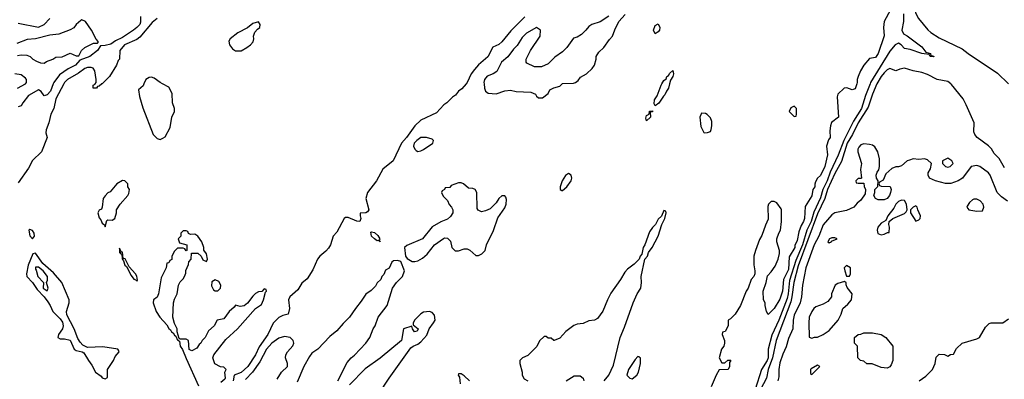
# Model space of a CAD drawing. Header units: inches. Extents: x 2348352 to 2479776, y 460422 to 613655.
# Tile 526 of 590: x 2452061 to 2458860, y 567961 to 570443. Entities that reach past the tile are written whole.
import ezdxf

# ---------------------------------------------------------------- set-up
doc = ezdxf.new("R2010")
doc.units = ezdxf.units.IN
doc.header["$MEASUREMENT"] = 0
doc.layers.add('C4556', color=7, linetype='Continuous')
doc.layers.add('C4557', color=7, linetype='Continuous')

msp = doc.modelspace()

# ---------------------------------------------------------------- linework, layer by layer
at = {"layer": 'C4556', "color": 4}
for points, elevation in [([(2452046, 569970), (2452100.4, 569999.6), (2452100.7, 570000)], 12), ([(2452365.3, 570000), (2452310, 569897.2), (2452296, 569830), (2452275.3, 569790), (2452263.1, 569730), (2452243.4, 569683.4), (2452241.6, 569661.6), (2452250.7, 569630), (2452210.3, 569530), (2452149.2, 569470.8), (2452120.9, 569419.1), (2452050, 569316)], 16), ([(2452292.2, 570000), (2452273.4, 569950), (2452250, 569924), (2452230, 569918), (2452208.4, 569948.4), (2452190, 569958), (2452121.4, 569918.6), (2452082, 569870), (2452071.3, 569848.7), (2452050, 569842)], 12), ([(2452628.5, 570000), (2452610, 569985.2), (2452598, 569982), (2452591, 569970), (2452568, 569970), (2452569, 569990), (2452582, 569998), (2452583.1, 570000)], 16), ([(2452918, 570000), (2452912.5, 569987.5), (2452882, 569958), (2452887.2, 569912.8), (2452910, 569834.8), (2452982.8, 569650), (2453010, 569623.7), (2453030, 569617.1), (2453050, 569624.9), (2453064.5, 569635.5), (2453100.2, 569699.8), (2453112, 569770), (2453130.7, 569810), (2453129.7, 569830), (2453116.4, 569870), (2453113.1, 569933.1), (2453090, 569977.2), (2453047.2, 570000)], 24), ([(2455142.8, 570000), (2455114.4, 569965.6), (2455092, 569950), (2455070, 569922), (2455050, 569908.7), (2455011.3, 569870), (2454990, 569856), (2454939.9, 569800.1), (2454830, 569749.4), (2454789.1, 569710.9), (2454732, 569630), (2454697.6, 569590), (2454638.8, 569470), (2454567.5, 569412.5), (2454525.5, 569330), (2454462.8, 569250), (2454451, 569210), (2454472, 569130), (2454463.6, 569116.4), (2454450.8, 569109.2), (2454412.7, 569107.3), (2454411.3, 569088.7), (2454416.3, 569070), (2454410, 569049.3), (2454390, 569052), (2454330, 569076.9), (2454310, 569077), (2454300.7, 569070), (2454250, 568977.2), (2454224.7, 568950), (2454207.3, 568890), (2454193.8, 568866.2), (2454175.6, 568844.4), (2454133.4, 568810), (2454118, 568790), (2454084.1, 568715.9), (2454046.2, 568653.8), (2454010, 568624), (2453980.5, 568579.5), (2453926.8, 568530), (2453916, 568510), (2453924.7, 568450), (2453914, 568410), (2453878, 568402), (2453850, 568388.7), (2453810.6, 568349.4), (2453774.9, 568270), (2453713.9, 568186.1), (2453690, 568129.3), (2453636.4, 568050), (2453590, 568007.3), (2453542, 567990), (2453534.8, 567950)], 24), ([(2455267.8, 570000), (2455271, 569970), (2455278, 569950), (2455294.8, 569934.8), (2455350, 569930.8), (2455410, 569950.8), (2455450, 569957.3), (2455490, 569947.3), (2455590, 569942.8), (2455622, 569930), (2455630, 569914), (2455643.6, 569903.6), (2455670, 569904.7), (2455710, 569934), (2455722, 569958), (2455748.4, 569971.6), (2455790, 569984.7), (2455807.7, 570000)], 28), ([(2456548.2, 570000), (2456541, 569970), (2456526.8, 569950), (2456516.8, 569923.2), (2456505.5, 569914.5), (2456474, 569866), (2456450, 569848), (2456443.1, 569863.1), (2456444.5, 569890), (2456462.5, 569917.5), (2456489.7, 569990.3), (2456495.8, 570000)], 24), ([(2457841.3, 570000), (2457830, 569966), (2457810, 569958), (2457773.6, 569973.6), (2457754, 569970), (2457711.3, 569930), (2457704.7, 569910), (2457714, 569770), (2457667.1, 569732.9), (2457658.8, 569710), (2457654.8, 569674.8), (2457658, 569630), (2457647.1, 569612.9), (2457631.3, 569570), (2457638, 569510), (2457620.7, 569430), (2457590, 569368), (2457571.1, 569348.9), (2457556.9, 569323.1), (2457551, 569309), (2457550.8, 569290), (2457538, 569270), (2457530, 569228), (2457485.4, 569154.6), (2457481, 569070), (2457474, 569050), (2457456.7, 569023.3), (2457442, 568978), (2457430, 568918), (2457414.6, 568885.4), (2457413.7, 568870), (2457374.6, 568805.4), (2457370, 568719), (2457335.3, 568650), (2457328, 568570), (2457310, 568514), (2457270, 568449.2), (2457228.9, 568408.9), (2457218, 568430), (2457208, 568470), (2457208, 568490), (2457198, 568510), (2457195.3, 568570), (2457215.3, 568630), (2457224, 568676), (2457250, 568702), (2457278, 568742), (2457298, 568790), (2457308, 568830), (2457308, 568850), (2457288.9, 568908.9), (2457288.7, 568930), (2457302, 568970), (2457315.3, 568990), (2457322, 569050), (2457322, 569130), (2457318, 569138), (2457290, 569178), (2457270, 569188), (2457250, 569188), (2457232, 569170), (2457227.1, 569152.9), (2457230, 569066), (2457210, 569026), (2457186.4, 568953.6), (2457170, 568926), (2457141, 568850), (2457131, 568810), (2457131.1, 568751.1), (2457138, 568710), (2457138, 568690), (2457131.3, 568670), (2457111.3, 568650), (2457091.3, 568590), (2457078, 568570), (2457038, 568470), (2457002, 568410), (2456970, 568378), (2456954, 568370), (2456952, 568330), (2456932, 568290), (2456914, 568286), (2456912, 568270), (2456926.8, 568230), (2456926.8, 568210), (2456922.8, 568190), (2456906.8, 568170), (2456892, 568110), (2456910, 568074), (2456930, 568074), (2456950, 568094), (2456970, 568094), (2456972, 568090), (2456962, 568078), (2456962, 568050), (2456952, 568030), (2456890, 568026), (2456871.1, 567988.9), (2456834.8, 567910)], 28), ([(2457980.5, 570000), (2457980.3, 569999.7), (2457949.2, 569930), (2457920.6, 569839.4), (2457850.2, 569730), (2457812.2, 569650), (2457776, 569590), (2457735.8, 569464.2), (2457690, 569381.6), (2457639.3, 569270), (2457619.7, 569210), (2457570, 569104.2), (2457436.8, 568743.2), (2457405.7, 568630), (2457393.7, 568530), (2457385.2, 568494.8), (2457283.8, 568230), (2457259.1, 568110), (2457228.2, 568030), (2457218, 567970), (2457090.9, 567729.1)], 36), ([(2457932.6, 570000), (2457901.3, 569918.7), (2457874.2, 569830), (2457817.5, 569742.5), (2457751.3, 569608.7), (2457713.1, 569506.9), (2457658, 569390), (2457637.8, 569330), (2457606.5, 569270), (2457590, 569214.5), (2457544.7, 569115.3), (2457526.2, 569050), (2457496.6, 568990), (2457465.4, 568890), (2457419.8, 568780.2), (2457377.7, 568642.3), (2457367.7, 568550), (2457360.3, 568519.7), (2457302.2, 568370), (2457254.5, 568265.5), (2457229.1, 568170), (2457229.2, 568110), (2457222.6, 568090), (2457183.1, 568030), (2457139.6, 567890)], 32), ([(2458861.2, 569421.2), (2458824.8, 569484.8), (2458790, 569519), (2458771.5, 569551.5), (2458751.5, 569571.5), (2458673.2, 569630), (2458656, 569650), (2458649.5, 569670), (2458651.1, 569731.1), (2458596.3, 569856.3), (2458575.8, 569895.8), (2458496.1, 569996.1), (2458491.2, 570000)], 36), ([(2458882.7, 569190), (2458840.1, 569220.1), (2458811.8, 569250), (2458761.3, 569370), (2458750, 569387), (2458690, 569429.4), (2458670, 569436.2), (2458632, 569430), (2458571.3, 569350), (2458542, 569330), (2458490, 569313.2), (2458453.6, 569313.6), (2458386, 569330), (2458344, 569350), (2458334, 569370), (2458334.6, 569385.4), (2458350, 569414), (2458358, 569450), (2458330, 569475.3), (2458310, 569482), (2458270, 569478), (2458230, 569482), (2458205.4, 569474.6), (2458190, 569468), (2458150, 569435.3), (2458130, 569428), (2458110, 569428), (2458083.6, 569416.4), (2458041, 569379), (2458023.6, 569336.4), (2457998, 569322), (2457994, 569310), (2457998, 569298), (2458010, 569294), (2458071.3, 569291.3), (2458078, 569270), (2458074.8, 569250), (2458066.8, 569230), (2458050, 569209.3), (2458030, 569199.3), (2457990, 569199), (2457970, 569208), (2457958, 569230), (2457966, 569250), (2457966, 569270), (2457987.3, 569292.7), (2457988, 569330), (2457978, 569350), (2457975.3, 569370), (2457982, 569390), (2457994, 569406), (2457999, 569430), (2457998, 569482), (2457987.6, 569530), (2457965.3, 569565.3), (2457950, 569576.2), (2457930, 569582.4), (2457890, 569586), (2457870, 569579.6), (2457855.8, 569564.2), (2457848.9, 569550), (2457848.9, 569530), (2457874, 569450), (2457867.3, 569410), (2457874, 569350), (2457870, 569346), (2457850, 569346), (2457834, 569330), (2457838, 569318), (2457850, 569314), (2457890, 569314), (2457892.7, 569292.7), (2457902, 569270), (2457899.6, 569240.4), (2457870, 569198), (2457843.5, 569176.5), (2457822, 569150), (2457770, 569125.2), (2457690, 569109), (2457670, 569097.2), (2457610, 569026.6), (2457578.5, 568950), (2457546.2, 568890), (2457488.6, 568730), (2457466.2, 568610), (2457459.6, 568530), (2457451.4, 568490), (2457410, 568403.7), (2457402.9, 568370), (2457400.3, 568310), (2457370, 568242.7), (2457354.3, 568185.7), (2457330, 568134.5), (2457310, 568076), (2457302, 568030), (2457302.8, 567977.3), (2457295.3, 567950)], 44), ([(2456097.2, 567950), (2456129.2, 567990), (2456162, 568058), (2456207, 568250), (2456238, 568322), (2456297, 568490), (2456324.5, 568550), (2456349.4, 568590), (2456354.5, 568630), (2456352.7, 568670), (2456378, 568790), (2456395.3, 568810), (2456404, 568836), (2456428, 568870), (2456468.7, 568950), (2456495.3, 569030), (2456515.3, 569070), (2456526, 569110), (2456522, 569122), (2456510, 569126), (2456492.7, 569087.3), (2456470, 569066), (2456451.3, 569028.7), (2456430, 569008), (2456410, 568978), (2456378, 568890), (2456366, 568870), (2456356, 568824), (2456344.7, 568810), (2456338, 568790), (2456304.9, 568755.1), (2456258.8, 568721.2), (2456239.9, 568700.1), (2456210.5, 568650), (2456143.9, 568556.1), (2456119.1, 568510), (2456087.5, 568432.5), (2456050, 568382), (2456030, 568369), (2455990, 568364), (2455952.7, 568347.3), (2455910, 568341.2), (2455887.1, 568332.9), (2455832, 568290), (2455790, 568246), (2455751.6, 568228.4), (2455748.4, 568228.4), (2455730, 568246), (2455710, 568246), (2455696.4, 568256.4), (2455683.6, 568256.4), (2455650, 568226), (2455631.3, 568188.7), (2455570, 568126), (2455534, 568110), (2455514, 568090), (2455514, 568070), (2455531.1, 568011.1), (2455531.3, 567990), (2455545.4, 567965.4), (2455570, 567951.3)], 28), ([(2453450, 567941), (2453476.5, 567963.5), (2453482, 567970), (2453478, 568010), (2453486, 568030), (2453470, 568046), (2453448.4, 568048.4), (2453408.7, 568068.7), (2453395.3, 568110), (2453402, 568130), (2453483.3, 568236.7), (2453566, 568310), (2453689.2, 568450.8), (2453730, 568478), (2453744, 568510), (2453758, 568562), (2453766, 568570), (2453762, 568582), (2453750, 568586), (2453732, 568568), (2453710, 568564), (2453690, 568554), (2453670, 568535.3), (2453633.7, 568486.3), (2453610, 568469), (2453584, 568464), (2453550, 568473.2), (2453541, 568459), (2453507.3, 568430), (2453470, 568379), (2453424.7, 568370), (2453404.7, 568330), (2453365.4, 568294.6), (2453342, 568250), (2453322, 568230), (2453312, 568210), (2453299.6, 568200.4), (2453283.6, 568176.4), (2453250, 568158), (2453230, 568168), (2453226, 568230), (2453210, 568238), (2453170, 568238), (2453162, 568242), (2453148.4, 568288.4), (2453148, 568310), (2453130, 568346), (2453118, 568390), (2453124, 568490), (2453130, 568514), (2453148, 568550), (2453158, 568610), (2453170, 568634), (2453190, 568654), (2453198, 568670), (2453207.3, 568692.7), (2453208.4, 568711.6), (2453227.3, 568752.7), (2453228.4, 568771.6), (2453246, 568790), (2453247.3, 568832.7), (2453291.6, 568831.6), (2453314, 568810), (2453325.4, 568785.4), (2453350, 568774), (2453358, 568790), (2453350, 568826), (2453332.9, 568852.9), (2453332.3, 568870), (2453318.4, 568910), (2453290, 568949.2), (2453270, 568962), (2453240.4, 568960.4), (2453227.3, 568967.3), (2453222, 568982), (2453210, 568986), (2453190, 568986), (2453174, 568970), (2453174, 568950), (2453154, 568930), (2453163.6, 568903.6), (2453214, 568890), (2453214, 568850), (2453210, 568848), (2453202, 568862), (2453190, 568866), (2453150, 568866), (2453130, 568846), (2453112, 568810), (2453111.6, 568788.4), (2453098, 568782), (2453090, 568766), (2453078, 568762), (2453072, 568730), (2453038, 568662), (2453018.8, 568550), (2453010, 568528.7), (2452984.7, 568510), (2452981.6, 568490), (2453003.9, 568430), (2453028, 568390), (2453076.5, 568336.5), (2453090, 568311), (2453102.8, 568302.8), (2453110, 568287.7), (2453121.4, 568281.4), (2453130, 568266), (2453139.8, 568259.8), (2453150, 568232), (2453154, 568234), (2453154, 568230), (2453164.7, 568224.7), (2453168.9, 568190), (2453186, 568166), (2453210, 568104), (2453296.5, 567916.5)], 24), ([(2454258, 567950), (2454323.2, 568076.8), (2454349.5, 568110.5), (2454372.1, 568127.9), (2454450, 568211.3), (2454479, 568250), (2454502, 568310), (2454515.3, 568330), (2454535.3, 568390), (2454598, 568470), (2454635.3, 568590), (2454662, 568630), (2454704, 568670), (2454717, 568710), (2454693.4, 568773.4), (2454670, 568780.7), (2454642, 568778), (2454631.3, 568770), (2454611.1, 568728.9), (2454586.4, 568713.6), (2454575.3, 568684.7), (2454562, 568670), (2454554, 568650), (2454530, 568626), (2454516.9, 568603.1), (2454486.8, 568573.2), (2454450, 568548.7), (2454419.9, 568500.1), (2454378.8, 568450), (2454338.8, 568390), (2454293.4, 568346.6), (2454250, 568296), (2454203.4, 568256.6), (2454118.8, 568170), (2454079.1, 568140.9), (2454061.6, 568118.4), (2454022.8, 568050), (2453977.5, 567942.5)], 28), ([(2454539.7, 567860.3), (2454612.7, 567970), (2454762.7, 568177.3), (2454778, 568190), (2454810, 568202.8), (2454830, 568218.8), (2454873.1, 568266.9), (2454889.2, 568310), (2454919.3, 568350), (2454929, 568370), (2454924.7, 568404.7), (2454910, 568422), (2454890, 568429), (2454850, 568425.2), (2454830, 568413.2), (2454788.5, 568371.5), (2454778.8, 568350), (2454778, 568338), (2454813.4, 568310), (2454806.4, 568293.6), (2454788.2, 568288.2), (2454773.2, 568310), (2454768.7, 568328.7), (2454710.8, 568310), (2454698, 568230), (2454550, 568106.6), (2454446.7, 568033.3), (2454337.3, 567922.7)], 28), ([(2458273.2, 567950), (2458317.2, 567982.8), (2458364, 568030), (2458382, 568070), (2458390, 568114), (2458410, 568134), (2458447.3, 568132.7), (2458470, 568122), (2458488.4, 568131.6), (2458510, 568134), (2458530, 568174), (2458568.4, 568211.6), (2458670, 568241), (2458688, 568250), (2458730, 568322), (2458754.6, 568345.4), (2458770, 568351.3), (2458850, 568351.3), (2458890, 568378)], 44), ([(2453838.7, 567961.3), (2453869.5, 568010.5), (2453909, 568050), (2453909, 568071), (2453897.2, 568110), (2453899.3, 568130), (2453910, 568150.8), (2453946.8, 568193.2), (2453954, 568210), (2453949.2, 568230), (2453929.5, 568249.5), (2453890, 568257.6), (2453850, 568244.2), (2453801.3, 568210), (2453766, 568170), (2453718, 568082), (2453669.3, 568010.7), (2453620, 567960)], 28), ([(2455166.6, 567950), (2455130, 567986), (2455110, 567999), (2455090, 567998), (2455087.7, 567990), (2455096.8, 567976.8), (2455101.6, 567930)], 28), ([(2455835.3, 567950), (2455890, 567986), (2455930, 567986), (2455951, 567970), (2455956, 567950)], 28)]:
    msp.add_lwpolyline(points, dxfattribs=dict(at, elevation=elevation))
for points, elevation in [([(2457410, 569846), (2457385.4, 569834.6), (2457374, 569810), (2457410, 569774), (2457422, 569778), (2457426, 569790), (2457426, 569830)], 28), ([(2456390, 569746), (2456384, 569764), (2456390, 569782), (2456408.4, 569791.6), (2456410, 569811.3), (2456430, 569814), (2456430, 569808), (2456414, 569806), (2456416, 569770)], 24), ([(2456770, 569798), (2456758, 569770), (2456765.4, 569705.4), (2456785.4, 569665.4), (2456790, 569662), (2456810, 569664.7), (2456830, 569672), (2456835.5, 569684.5), (2456841.2, 569710), (2456839.3, 569739.3), (2456830, 569766), (2456808.4, 569788.4), (2456796.4, 569796.4)], 28), ([(2454870, 569629), (2454830, 569629), (2454802.8, 569610), (2454784, 569590), (2454780.7, 569570), (2454788.3, 569548.3), (2454799.1, 569539.1), (2454810, 569534), (2454830, 569537.3), (2454850, 569547.3), (2454914, 569590), (2454918, 569610), (2454910, 569618)], 28), ([(2458470, 569488), (2458434, 569470), (2458434, 569450), (2458454, 569430), (2458470, 569424.7), (2458486, 569430), (2458506, 569450), (2458498, 569470)], 44), ([(2455850, 569381.2), (2455830, 569368.7), (2455806.8, 569330), (2455792, 569290), (2455794, 569270), (2455803.6, 569263.6), (2455810, 569264.7), (2455839, 569290), (2455869.1, 569330.9), (2455872.7, 569350), (2455869.1, 569369.1)], 28), ([(2452770, 569333.2), (2452732, 569310), (2452684.7, 569255.3), (2452670, 569248), (2452650, 569228), (2452638, 569210), (2452631.1, 569148.9), (2452624.7, 569135.3), (2452610, 569128), (2452601, 569110), (2452610, 569076), (2452622, 569062), (2452630, 569038), (2452647.3, 569027.3), (2452650, 569014), (2452662, 569058), (2452670, 569062), (2452700.4, 569059.6), (2452718, 569070), (2452728.7, 569110), (2452729.1, 569130.9), (2452755.3, 569170), (2452808.7, 569230), (2452815.5, 569244.5), (2452819, 569270), (2452808, 569290), (2452808, 569310), (2452786, 569330)], 24), ([(2455110, 569318), (2455090, 569318), (2455041, 569299), (2455030, 569286), (2454998, 569282), (2454994, 569270), (2454978, 569262), (2454974, 569250), (2454985.4, 569225.4), (2455015.3, 569195.3), (2455026.4, 569166.4), (2455042, 569150), (2455052, 569130), (2455052, 569110), (2455035.3, 569084.7), (2455014.4, 569065.6), (2454970, 569049), (2454910, 569013.2), (2454842.8, 568930), (2454735.3, 568884.7), (2454718, 568870), (2454724, 568810), (2454735.8, 568795.8), (2454770, 568774.9), (2454790, 568774), (2454810, 568779.5), (2454842.3, 568797.7), (2454874.7, 568825.3), (2454925.2, 568890), (2454986.3, 568933.7), (2454996.9, 568936.9), (2455016, 568936), (2455035.3, 568915.3), (2455046, 568870), (2455067.1, 568847.1), (2455090, 568846.8), (2455130, 568861), (2455150, 568861), (2455170, 568851.3), (2455210, 568816), (2455230, 568816), (2455252.5, 568827.5), (2455274, 568850), (2455284, 568890), (2455331.7, 568988.3), (2455363.7, 569076.3), (2455410, 569144.7), (2455421.2, 569170), (2455423.1, 569203.1), (2455418, 569218), (2455410, 569228), (2455390, 569228), (2455370, 569208), (2455350, 569178), (2455310, 569138), (2455276.9, 569123.1), (2455250, 569118), (2455227.3, 569127.3), (2455220.4, 569140.4), (2455218, 569250), (2455206, 569270), (2455190, 569278), (2455160.4, 569280.4), (2455126, 569310)], 28), ([(2458150, 569197.2), (2458130, 569189.2), (2458110.8, 569170), (2458096.7, 569143.3), (2458056, 569090), (2458042, 569058), (2458010, 569038), (2457986, 569010), (2457981, 568990), (2457986.8, 568966.8), (2458010, 568958), (2458030, 568962), (2458054, 568974), (2458066, 568974), (2458068, 569010), (2458062, 569030), (2458066, 569050), (2458089.1, 569070.9), (2458170, 569104.7), (2458183.1, 569116.9), (2458188.7, 569130), (2458184, 569170), (2458170, 569195.3)], 48), ([(2458670, 569204), (2458650, 569204), (2458641.4, 569198.6), (2458619.8, 569180.2), (2458603.6, 569156.4), (2458602, 569150), (2458614, 569130), (2458670, 569121), (2458710, 569124.7), (2458719, 569150), (2458714, 569170), (2458692.5, 569192.5)], 48), ([(2458250, 569158), (2458230, 569148), (2458212, 569130), (2458212, 569110), (2458250, 569052), (2458270, 569062), (2458278, 569070), (2458282, 569090), (2458262, 569130), (2458258, 569150)], 48), ([(2452130, 568996), (2452124, 568990), (2452130, 568952), (2452150, 568931.3), (2452164, 568950), (2452161.2, 568970), (2452150, 568988.7)], 24), ([(2454550, 568909.3), (2454538.6, 568918.6), (2454530, 568917), (2454510, 568929.7), (2454489.8, 568949.8), (2454484.5, 568975.5), (2454490, 568978.8), (2454510, 568974.4), (2454534.4, 568954.4), (2454547.3, 568930), (2454543.6, 568923.6)], 24), ([(2457690, 568938), (2457670, 568938), (2457654, 568930), (2457642, 568910), (2457650, 568902), (2457666, 568910), (2457666, 568914), (2457706, 568930)], 48), ([(2452170, 568832.3), (2452152.5, 568827.5), (2452119.3, 568750), (2452107, 568690), (2452110.3, 568670.3), (2452150, 568630.4), (2452180.7, 568580.7), (2452229.3, 568530), (2452255.5, 568495.5), (2452272.3, 568470), (2452288.7, 568428.7), (2452339.5, 568379.5), (2452356, 568356), (2452360.3, 568330), (2452355.8, 568310), (2452327.7, 568270), (2452324.7, 568250), (2452340.7, 568240.7), (2452370, 568240.7), (2452410.4, 568230.4), (2452438, 568170), (2452450, 568161), (2452491.1, 568151.1), (2452503.6, 568143.6), (2452534.8, 568090), (2452558.8, 568058.8), (2452584, 568010), (2452623.4, 567983.4), (2452630, 567971.3), (2452650, 567964.7), (2452667.3, 567972.7), (2452668, 568030), (2452709, 568090), (2452721.2, 568118.8), (2452748.7, 568150), (2452743.1, 568163.1), (2452738, 568170), (2452635.8, 568184.2), (2452530, 568181.2), (2452496.9, 568196.9), (2452477.4, 568217.4), (2452463.1, 568243.1), (2452438, 568310), (2452386.5, 568406.5), (2452384.1, 568430), (2452402.7, 568490), (2452401.5, 568510), (2452351.6, 568630), (2452295.4, 568695.4), (2452220.7, 568760.7)], 24), ([(2452750, 568866), (2452750, 568834), (2452758, 568838), (2452754, 568830), (2452765.4, 568825.4), (2452768.4, 568791.6), (2452778, 568778), (2452786, 568750), (2452798.7, 568738.7), (2452830, 568678), (2452850, 568653.4), (2452866.4, 568646.4), (2452870, 568638), (2452874.5, 568645.5), (2452870, 568673.2), (2452860.7, 568690), (2452817.6, 568737.6), (2452790, 568792.7), (2452775.3, 568795.3), (2452770, 568838), (2452760.4, 568840.4)], 24), ([(2452170, 568735.3), (2452170, 568722), (2452175.3, 568715.3), (2452186, 568670), (2452224.7, 568630), (2452223, 568590), (2452250, 568572), (2452257.2, 568590), (2452246, 568630), (2452253.6, 568646.4), (2452253.2, 568670), (2452224, 568710), (2452190, 568735.1)], 28), ([(2457770, 568746), (2457754, 568730), (2457758, 568710), (2457770, 568674), (2457790, 568674), (2457798, 568690), (2457798, 568730)], 48), ([(2453410, 568648), (2453386.8, 568633.2), (2453385.4, 568605.4), (2453399.6, 568579.6), (2453410, 568572), (2453430, 568572), (2453448, 568590), (2453448.7, 568610), (2453436.5, 568636.5)], 24), ([(2457756.4, 568636.4), (2457710, 568622), (2457692, 568610), (2457666.8, 568550), (2457666, 568530), (2457641.4, 568498.6), (2457610, 568479), (2457558.8, 568461.2), (2457544.7, 568450), (2457531, 568430), (2457512, 568390), (2457511.3, 568350), (2457512.7, 568252.7), (2457530, 568244.7), (2457550, 568252), (2457570, 568252), (2457610, 568271.3), (2457650, 568298), (2457712.7, 568370), (2457732.7, 568410), (2457744, 568450), (2457780.2, 568479.8), (2457804, 568510), (2457808.7, 568550), (2457774.6, 568594.6), (2457767.3, 568612.7), (2457767.3, 568627.3)], 48), ([(2458050, 568038), (2458010, 568042), (2457947.3, 568067.3), (2457910, 568068), (2457890, 568086), (2457866, 568090), (2457848, 568110), (2457846, 568190), (2457826, 568210), (2457826, 568250), (2457850, 568271.3), (2457870, 568272), (2457890, 568282), (2457950, 568282), (2458010, 568271.3), (2458042, 568250), (2458091, 568190), (2458091.3, 568090), (2458079.8, 568060.2), (2458070, 568048)], 44), ([(2456330, 568118), (2456310, 568098), (2456264.7, 568030), (2456254, 567990), (2456274, 567970), (2456290, 567964.7), (2456322, 567990), (2456334, 568010), (2456348, 568070), (2456347.3, 568107.3), (2456336.4, 568116.4)], 28), ([(2457570, 568058), (2457526, 568034), (2457522, 568030), (2457522, 568002), (2457530, 567994), (2457586, 568050)], 48)]:
    msp.add_lwpolyline(points, close=True, dxfattribs=dict(at, elevation=elevation))
at = {"layer": 'C4557', "color": 4}
for points, elevation in [([(2458890, 570648.7), (2458730, 570649), (2458542, 570590), (2458374, 570550), (2458329.2, 570549.2), (2458298, 570558), (2458290, 570566), (2458251.3, 570510), (2458247.3, 570490), (2458266.8, 570450), (2458331.8, 570371.8), (2458353.4, 570353.4), (2458410, 570317.1), (2458570, 570242.8), (2458610.5, 570210.5), (2458813.8, 570073.8), (2458888.7, 570000)], 36), ([(2452894, 570466), (2452895.1, 570424.9), (2452890.4, 570410), (2452870.6, 570390), (2452847.7, 570370), (2452770, 570319.7), (2452722.9, 570297.1), (2452690, 570275.1), (2452650, 570263.7), (2452618, 570262), (2452598, 570230), (2452544.7, 570190), (2452475.3, 570164.7), (2452446, 570130), (2452395.6, 570104.4), (2452336.7, 570063.3), (2452296, 570010), (2452292.2, 570000)], 12), ([(2455550, 570462.7), (2455453.3, 570366.7), (2455390, 570289.4), (2455370, 570272), (2455327.4, 570252.6), (2455292.7, 570187.3), (2455229.2, 570130.8), (2455201.1, 570098.9), (2455179.3, 570070), (2455150, 570008.7), (2455142.8, 570000)], 24), ([(2456130, 570468), (2456070, 570428.7), (2456011.1, 570408.9), (2455990, 570395.3), (2455971.3, 570370), (2455939.8, 570340.2), (2455910, 570322), (2455885.4, 570314.6), (2455838, 570250), (2455810, 570222), (2455755.3, 570184.7), (2455710, 570138), (2455663.6, 570116.4), (2455616.4, 570116.4), (2455562, 570142), (2455558, 570150), (2455558, 570170), (2455588.7, 570230), (2455655.3, 570330), (2455658, 570370), (2455630, 570388.7), (2455561, 570350), (2455530, 570319), (2455495.5, 570264.5), (2455470, 570239), (2455432.7, 570187.3), (2455386.8, 570150), (2455355.5, 570084.5), (2455330, 570069), (2455290, 570054), (2455271, 570030), (2455266.8, 570010), (2455267.8, 570000)], 28), ([(2455807.7, 570000), (2455810, 570002), (2455885.4, 570005.4), (2455898, 570010), (2455916.5, 570023.5), (2455933.6, 570046.4), (2455975.3, 570070), (2456014.2, 570105.8), (2456029, 570130), (2456042, 570170), (2456042, 570190), (2456060.2, 570219.8), (2456094, 570250), (2456132.9, 570307.1), (2456154, 570330), (2456170, 570374), (2456198, 570430), (2456241.2, 570478.8)], 28), ([(2458074, 570510), (2458030.5, 570430), (2458026.8, 570390), (2458030.7, 570330.7), (2457990, 570208.7), (2457970, 570182), (2457930, 570175.3), (2457890.4, 570129.6), (2457866.8, 570090), (2457850.8, 570050), (2457844.7, 570030), (2457844.7, 570010), (2457841.3, 570000)], 28), ([(2458163, 570483), (2458162.8, 570430), (2458152, 570370), (2458164.7, 570344.7), (2458190, 570332), (2458290, 570254.8), (2458318, 570218), (2458351.3, 570210), (2458352.7, 570192.7), (2458367.3, 570192.7), (2458374, 570190), (2458374, 570186), (2458348, 570190), (2458342, 570202), (2458290, 570209.3), (2458210, 570238), (2458170, 570244), (2458148, 570270), (2458130, 570282), (2458106, 570270), (2458070, 570225.2), (2457936.5, 570010), (2457932.6, 570000)], 32), ([(2452044.7, 570195.3), (2452070, 570201), (2452110, 570198.8), (2452134, 570190), (2452151.6, 570171.6), (2452176.9, 570156.9), (2452205.4, 570145.4), (2452230, 570142), (2452245.6, 570154.4), (2452289.3, 570170.7), (2452310, 570184.7), (2452353.6, 570186.4), (2452410, 570211), (2452450, 570194), (2452470, 570194), (2452488.7, 570230), (2452510, 570251.3), (2452570, 570282), (2452598, 570282), (2452606, 570290), (2452588, 570308), (2452556, 570370), (2452515.1, 570430), (2452490, 570440.9), (2452482.4, 570437.6), (2452450.8, 570410), (2452434, 570386), (2452410, 570372), (2452330, 570342.9), (2452270, 570337), (2452170, 570311.6), (2452113.5, 570306.5), (2452041.6, 570278.4)], 12), ([(2452050, 570419.1), (2452190, 570390.7), (2452229.6, 570410.4), (2452269.6, 570450.4)], 12), ([(2453010.3, 570450), (2452976, 570424), (2452890, 570322.9), (2452870, 570307), (2452784, 570270), (2452752, 570230), (2452750.7, 570170), (2452739.8, 570160.2), (2452730, 570129.2), (2452680.4, 570050), (2452630, 570001.2), (2452628.5, 570000)], 16), ([(2452583.1, 570000), (2452588.7, 570010), (2452589.2, 570030), (2452579, 570090), (2452569.2, 570109.2), (2452553.4, 570113.4), (2452530, 570113), (2452510, 570105.1), (2452466.4, 570073.6), (2452390.8, 570030), (2452370.7, 570010), (2452365.3, 570000)], 16), ([(2452100.7, 570000), (2452108, 570010), (2452108.7, 570030), (2452100.2, 570040.2), (2452070, 570062), (2452028, 570070)], 12), ([(2453047.2, 570000), (2453030, 570009.2), (2452990, 570039), (2452970, 570045.2), (2452956, 570044), (2452930.8, 570029.2), (2452918, 570000)], 24), ([(2456495.8, 570000), (2456510, 570022.8), (2456526, 570034), (2456530, 570050.8), (2456542, 570058), (2456550, 570074), (2456570, 570091.3), (2456574.8, 570070), (2456570.8, 570050), (2456554.4, 570025.6), (2456548.2, 570000)], 24), ([(2458491.2, 570000), (2458470, 570016.9), (2458395.3, 570030), (2458330, 570065.1), (2458290, 570078.7), (2458229.7, 570089.7), (2458170, 570109.4), (2458137.5, 570102.5), (2458110, 570089.2), (2458070, 570105.2), (2458050, 570097), (2458030, 570076.2), (2458009.4, 570050.6), (2457980.5, 570000)], 36)]:
    msp.add_lwpolyline(points, dxfattribs=dict(at, elevation=elevation))
at = {"layer": 'C4557', "color": 4, "elevation": 24}
for points in [[(2453710, 570428), (2453670, 570417.2), (2453633.7, 570386.3), (2453566.9, 570353.1), (2453514.8, 570310), (2453504.7, 570295.3), (2453508.5, 570270), (2453530, 570241.6), (2453550, 570227), (2453590, 570228.8), (2453630, 570250.4), (2453655.6, 570270), (2453672.3, 570290), (2453677.2, 570310), (2453676, 570330), (2453683.7, 570356.3), (2453702, 570378), (2453719, 570390), (2453722, 570410)], [(2456450, 570346), (2456438, 570370), (2456450, 570402), (2456470, 570414), (2456482, 570390), (2456478, 570370), (2456470, 570358)]]:
    msp.add_lwpolyline(points, close=True, dxfattribs=at)

doc.saveas('drawing.dxf')
